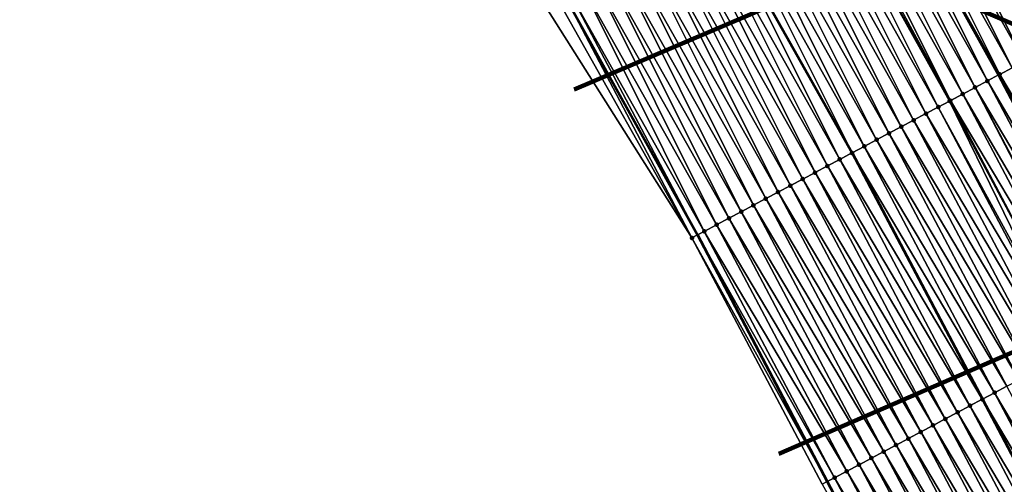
# Model space of a CAD drawing. Header units: feet. Extents: x 2017424 to 2024169, y 808042 to 818730.
# Tile 294 of 329: x 2023292 to 2023363, y 813461 to 813495. Entities that reach past the tile are written whole.
import ezdxf

# ---------------------------------------------------------------- set-up
doc = ezdxf.new("R2010")
doc.units = ezdxf.units.FT
doc.header["$MEASUREMENT"] = 0
for name, color, linetype, lineweight in [('EP_Travel Lane', 172, 'Continuous', 53), ('NB-Road Shots', 141, 'Continuous', 100), ('NB-Road X-Section', 40, 'Continuous', 13), ('Notes', 3, 'Continuous', 100), ('STRIPING', 60, 'Continuous', 53)]:
    doc.layers.add(name, color=color, linetype=linetype, lineweight=lineweight)
doc.layers.add('I-77-MM15-17_NB-Surface-BORDER', color=7, linetype='Continuous')
doc.layers.add('I-77-MM15-17_NB-Surface-TIN', color=7, linetype='Continuous')

msp = doc.modelspace()

# ---------------------------------------------------------------- linework, layer by layer
at = {"layer": 'EP_Travel Lane'}
for points in [[(2023259.20021941, 813615.5459817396, 319.3533704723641), (2023269.875283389, 813598.6478898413, 320.0657485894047), (2023280.550324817, 813581.7498336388, 320.7793474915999), (2023291.226341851, 813564.8502331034, 321.4402041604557), (2023301.22960401, 813547.9952725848, 322.0660131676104), (2023311.358064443, 813530.7617289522, 322.7137156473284), (2023321.250270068, 813513.6382498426, 323.3406533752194), (2023331.001068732, 813496.1861197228, 323.9444216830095), (2023340.502576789, 813479.0946002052, 324.4650439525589), (2023349.812466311, 813461.4026989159, 325.0343733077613), (2023359.122251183, 813443.7109964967, 325.6116527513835)], [(2023290.732528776, 813611.7464720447, 321.6536913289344), (2023301.31671046, 813594.7911011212, 322.3541582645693), (2023311.901400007, 813577.8349166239, 323.0269312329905), (2023322.256377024, 813560.4110859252, 323.6479993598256), (2023332.390149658, 813543.1801078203, 324.2805187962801), (2023342.477147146, 813525.7442146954, 324.901280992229), (2023352.24966426, 813508.3046921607, 325.5132087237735), (2023362.104341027, 813490.5665090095, 326.0451979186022), (2023371.449695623, 813472.892696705, 326.5938106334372), (2023380.795184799, 813455.2186298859, 327.1322374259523)]]:
    msp.add_polyline3d(points, dxfattribs=at)
at = {"layer": 'I-77-MM15-17_NB-Surface-BORDER', "color": 3, "linetype": 'Continuous', "lineweight": -3}
msp.add_polyline3d([(2023349.446842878, 813461.2084334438, 325.0046189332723), (2023340.102377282, 813478.8820201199, 324.4342454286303), (2023329.642542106, 813495.4112024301, 323.8406307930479), (2023319.771523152, 813512.7948319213, 323.2298795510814), (2023309.851672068, 813529.8722810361, 322.6015045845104), (2023300.584354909, 813547.6141696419, 322.0147775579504), (2023290.596474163, 813564.4545886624, 321.390278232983), (2023280.003355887, 813581.4062380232, 320.735426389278), (2023269.411210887, 813598.3563298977, 320.0275459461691), (2023258.818990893, 813615.306541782, 319.3237533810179)], dxfattribs=at)
at = {"layer": 'I-77-MM15-17_NB-Surface-TIN', "color": 128, "linetype": 'Continuous', "lineweight": -3}
for points in [[(2023367.475672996, 813493.4189824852, 326.4367011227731), (2023357.967339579, 813511.5658310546, 325.9417088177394), (2023357.439456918, 813511.2647566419, 325.9024222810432)], [(2023365.714747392, 813492.4838326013, 326.3083114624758), (2023356.570840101, 813510.7692683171, 325.8354514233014), (2023355.702213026, 813510.2737980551, 325.7691890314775)], [(2023366.597913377, 813492.9528969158, 326.3743871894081), (2023357.439456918, 813511.2647566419, 325.9024222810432), (2023356.570840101, 813510.7692683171, 325.8354514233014)], [(2023365.714747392, 813492.4838326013, 326.3083114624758), (2023366.597913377, 813492.9528969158, 326.3743871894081), (2023356.570840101, 813510.7692683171, 325.8354514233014)], [(2023366.597913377, 813492.9528969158, 326.3743871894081), (2023367.475672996, 813493.4189824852, 326.4367011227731), (2023357.439456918, 813511.2647566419, 325.9024222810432)], [(2023364.83156728, 813492.014795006, 326.2433051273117), (2023355.702213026, 813510.2737980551, 325.7691890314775), (2023354.833515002, 813509.7784527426, 325.7078274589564)], [(2023364.83156728, 813492.014795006, 326.2433051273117), (2023365.714747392, 813492.4838326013, 326.3083114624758), (2023355.702213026, 813510.2737980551, 325.7691890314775)], [(2023363.065217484, 813491.076700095, 326.112503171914), (2023353.964881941, 813509.2829930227, 325.6419785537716), (2023353.096238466, 813508.7875516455, 325.5768490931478)], [(2023363.948429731, 813491.5456769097, 326.1750768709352), (2023354.833515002, 813509.7784527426, 325.7078274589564), (2023353.964881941, 813509.2829930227, 325.6419785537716)], [(2023363.065217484, 813491.076700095, 326.112503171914), (2023363.948429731, 813491.5456769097, 326.1750768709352), (2023353.964881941, 813509.2829930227, 325.6419785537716)], [(2023363.948429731, 813491.5456769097, 326.1750768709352), (2023364.83156728, 813492.014795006, 326.2433051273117), (2023354.833515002, 813509.7784527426, 325.7078274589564)], [(2023362.181985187, 813490.6077611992, 326.051447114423), (2023353.096238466, 813508.7875516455, 325.5768490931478), (2023352.24966426, 813508.3046921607, 325.5132087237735)], [(2023362.181985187, 813490.6077611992, 326.051447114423), (2023363.065217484, 813491.076700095, 326.112503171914), (2023353.096238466, 813508.7875516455, 325.5768490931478)], [(2023360.415725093, 813489.66949663, 325.9138548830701), (2023351.35897177, 813507.7966332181, 325.4451909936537), (2023350.49032565, 813507.3011964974, 325.3802441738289)], [(2023361.298885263, 813490.1385719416, 325.9803707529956), (2023352.227597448, 813508.2921059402, 325.5115498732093), (2023351.35897177, 813507.7966332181, 325.4451909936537)], [(2023360.415725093, 813489.66949663, 325.9138548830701), (2023361.298885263, 813490.1385719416, 325.9803707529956), (2023351.35897177, 813507.7966332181, 325.4451909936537)], [(2023352.227597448, 813508.2921059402, 325.5115498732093), (2023362.104341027, 813490.5665090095, 326.0451979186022), (2023352.24966426, 813508.3046921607, 325.5132087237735)], [(2023361.298885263, 813490.1385719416, 325.9803707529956), (2023362.104341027, 813490.5665090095, 326.0451979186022), (2023352.227597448, 813508.2921059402, 325.5115498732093)], [(2023362.181985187, 813490.6077611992, 326.051447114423), (2023352.24966426, 813508.3046921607, 325.5132087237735), (2023362.104341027, 813490.5665090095, 326.0451979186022)], [(2023359.532563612, 813489.2004237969, 325.8474382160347), (2023350.49032565, 813507.3011964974, 325.3802441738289), (2023349.62168473, 813506.8057506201, 325.3149382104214)], [(2023359.532563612, 813489.2004237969, 325.8474382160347), (2023360.415725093, 813489.66949663, 325.9138548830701), (2023350.49032565, 813507.3011964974, 325.3802441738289)], [(2023358.649405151, 813488.7313452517, 325.7807929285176), (2023349.046592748, 813506.4776434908, 325.268959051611), (2023348.753075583, 813506.3102487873, 325.2474375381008)], [(2023358.649405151, 813488.7313452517, 325.7807929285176), (2023349.62168473, 813506.8057506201, 325.3149382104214), (2023349.046592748, 813506.4776434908, 325.268959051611)], [(2023358.649405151, 813488.7313452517, 325.7807929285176), (2023359.532563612, 813489.2004237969, 325.8474382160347), (2023349.62168473, 813506.8057506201, 325.3149382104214)], [(2023356.8830176, 813487.7933217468, 325.6528488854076), (2023347.884412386, 813505.8148421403, 325.1836702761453), (2023347.015750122, 813505.3194338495, 325.119838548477)], [(2023357.766215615, 813488.2623254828, 325.7165000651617), (2023348.753075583, 813506.3102487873, 325.2474375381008), (2023347.884412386, 813505.8148421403, 325.1836702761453)], [(2023356.8830176, 813487.7933217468, 325.6528488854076), (2023357.766215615, 813488.2623254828, 325.7165000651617), (2023347.884412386, 813505.8148421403, 325.1836702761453)], [(2023357.766215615, 813488.2623254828, 325.7165000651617), (2023358.58288857, 813488.6960202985, 325.7759140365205), (2023348.753075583, 813506.3102487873, 325.2474375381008)], [(2023358.58288857, 813488.6960202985, 325.7759140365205), (2023358.649405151, 813488.7313452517, 325.7807929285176), (2023348.753075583, 813506.3102487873, 325.2474375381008)], [(2023355.999802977, 813487.3243494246, 325.5904549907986), (2023347.015750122, 813505.3194338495, 325.119838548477), (2023346.147062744, 813504.8240697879, 325.0577415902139)], [(2023355.999802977, 813487.3243494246, 325.5904549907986), (2023356.8830176, 813487.7933217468, 325.6528488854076), (2023347.015750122, 813505.3194338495, 325.119838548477)], [(2023354.23346602, 813486.3862302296, 325.4586811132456), (2023345.278431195, 813504.3286074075, 324.9917883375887), (2023344.409782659, 813503.8331749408, 324.927008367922)], [(2023355.116626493, 813486.8553049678, 325.5251740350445), (2023346.147062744, 813504.8240697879, 325.0577415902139), (2023345.278431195, 813504.3286074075, 324.9917883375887)], [(2023354.23346602, 813486.3862302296, 325.4586811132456), (2023355.116626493, 813486.8553049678, 325.5251740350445), (2023345.278431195, 813504.3286074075, 324.9917883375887)], [(2023355.116626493, 813486.8553049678, 325.5251740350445), (2023355.999802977, 813487.3243494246, 325.5904549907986), (2023346.147062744, 813504.8240697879, 325.0577415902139)], [(2023353.350280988, 813485.9172019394, 325.394047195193), (2023344.409782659, 813503.8331749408, 324.927008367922), (2023343.541113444, 813503.3377788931, 324.8636568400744)], [(2023353.350280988, 813485.9172019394, 325.394047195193), (2023354.23346602, 813486.3862302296, 325.4586811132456), (2023344.409782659, 813503.8331749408, 324.927008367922)], [(2023342.672382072, 813502.8424923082, 324.8045987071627), (2023341.812428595, 813502.3519878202, 324.7395407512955), (2023351.592438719, 813484.9839855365, 325.2751428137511)], [(2023352.467097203, 813485.4481712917, 325.3293189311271), (2023343.541113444, 813503.3377788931, 324.8636568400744), (2023342.672382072, 813502.8424923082, 324.8045987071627)], [(2023352.467097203, 813485.4481712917, 325.3293189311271), (2023342.672382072, 813502.8424923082, 324.8045987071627), (2023351.592438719, 813484.9839855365, 325.2751428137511)], [(2023352.467097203, 813485.4481712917, 325.3293189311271), (2023353.350280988, 813485.9172019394, 325.394047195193), (2023343.541113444, 813503.3377788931, 324.8636568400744)], [(2023350.700692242, 813484.5101807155, 325.2026927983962), (2023341.803747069, 813502.347036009, 324.7388839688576), (2023340.935037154, 813501.851711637, 324.6783437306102)], [(2023351.583781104, 813484.979390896, 325.2746065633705), (2023341.812428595, 813502.3519878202, 324.7395407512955), (2023341.803747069, 813502.347036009, 324.7388839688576)], [(2023350.700692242, 813484.5101807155, 325.2026927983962), (2023351.583781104, 813484.979390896, 325.2746065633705), (2023341.803747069, 813502.347036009, 324.7388839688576)], [(2023351.583781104, 813484.979390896, 325.2746065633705), (2023351.592438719, 813484.9839855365, 325.2751428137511), (2023341.812428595, 813502.3519878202, 324.7395407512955)], [(2023349.817485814, 813484.0411928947, 325.139678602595), (2023340.935037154, 813501.851711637, 324.6783437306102), (2023340.066355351, 813501.3563377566, 324.6158616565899)], [(2023349.817485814, 813484.0411928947, 325.139678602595), (2023350.700692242, 813484.5101807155, 325.2026927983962), (2023340.935037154, 813501.851711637, 324.6783437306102)], [(2023348.051054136, 813483.103252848, 325.0150748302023), (2023339.197648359, 813500.8610082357, 324.5551194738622), (2023338.329052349, 813500.3654832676, 324.4867113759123)], [(2023348.934264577, 813483.5722330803, 325.0777853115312), (2023340.066355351, 813501.3563377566, 324.6158616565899), (2023339.197648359, 813500.8610082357, 324.5551194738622)], [(2023348.051054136, 813483.103252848, 325.0150748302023), (2023348.934264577, 813483.5722330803, 325.0777853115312), (2023339.197648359, 813500.8610082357, 324.5551194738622)], [(2023348.934264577, 813483.5722330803, 325.0777853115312), (2023349.817485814, 813484.0411928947, 325.139678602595), (2023340.066355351, 813501.3563377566, 324.6158616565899)], [(2023347.16786607, 813482.6342302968, 324.950670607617), (2023338.329052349, 813500.3654832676, 324.4867113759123), (2023337.460378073, 813499.8700961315, 324.4237093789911)], [(2023347.16786607, 813482.6342302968, 324.950670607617), (2023348.051054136, 813483.103252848, 325.0150748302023), (2023338.329052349, 813500.3654832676, 324.4867113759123)], [(2023345.40146972, 813481.6962234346, 324.8233926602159), (2023336.591722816, 813499.3746755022, 324.359393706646), (2023335.723041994, 813498.8792998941, 324.2968438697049)], [(2023346.284661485, 813482.1652389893, 324.887516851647), (2023337.460378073, 813499.8700961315, 324.4237093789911), (2023336.591722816, 813499.3746755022, 324.359393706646)], [(2023345.40146972, 813481.6962234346, 324.8233926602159), (2023346.284661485, 813482.1652389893, 324.887516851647), (2023336.591722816, 813499.3746755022, 324.359393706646)], [(2023346.284661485, 813482.1652389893, 324.887516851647), (2023347.16786607, 813482.6342302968, 324.950670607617), (2023337.460378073, 813499.8700961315, 324.4237093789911)], [(2023344.518297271, 813481.2271713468, 324.7578062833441), (2023335.723041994, 813498.8792998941, 324.2968438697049), (2023334.854417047, 813498.383825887, 324.2304345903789)], [(2023344.518297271, 813481.2271713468, 324.7578062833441), (2023345.40146972, 813481.6962234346, 324.8233926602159), (2023335.723041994, 813498.8792998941, 324.2968438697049)], [(2023342.75194562, 813480.2890799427, 324.6271446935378), (2023333.985788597, 813497.8883580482, 324.1642672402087), (2023333.117147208, 813497.3929129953, 324.0989936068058)], [(2023343.635132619, 813480.7581045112, 324.6916296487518), (2023334.854417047, 813498.383825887, 324.2304345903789), (2023333.985788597, 813497.8883580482, 324.1642672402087)], [(2023342.75194562, 813480.2890799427, 324.6271446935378), (2023343.635132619, 813480.7581045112, 324.6916296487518), (2023333.985788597, 813497.8883580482, 324.1642672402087)], [(2023343.635132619, 813480.7581045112, 324.6916296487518), (2023344.518297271, 813481.2271713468, 324.7578062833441), (2023334.854417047, 813498.383825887, 324.2304345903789)], [(2023341.868753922, 813479.8200642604, 324.5630153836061), (2023333.117147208, 813497.3929129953, 324.0989936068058), (2023332.248467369, 813496.8975356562, 324.0363758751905)], [(2023341.868753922, 813479.8200642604, 324.5630153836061), (2023342.75194562, 813480.2890799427, 324.6271446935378), (2023333.117147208, 813497.3929129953, 324.0989936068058)], [(2023340.985518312, 813479.3511316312, 324.5022101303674), (2023332.248467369, 813496.8975356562, 324.0363758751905), (2023331.379766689, 813496.4021950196, 323.9751977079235)], [(2023340.985518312, 813479.3511316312, 324.5022101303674), (2023341.868753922, 813479.8200642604, 324.5630153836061), (2023332.248467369, 813496.8975356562, 324.0363758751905)], [(2023340.102377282, 813478.8820201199, 324.4342454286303), (2023330.511202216, 813495.9066145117, 323.9046112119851), (2023329.642542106, 813495.4112024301, 323.8406307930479)], [(2023340.102377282, 813478.8820201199, 324.4342454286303), (2023331.001068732, 813496.1861197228, 323.9444216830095), (2023330.511202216, 813495.9066145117, 323.9046112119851)], [(2023331.379766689, 813496.4021950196, 323.9751977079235), (2023331.001068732, 813496.1861197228, 323.9444216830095), (2023340.502576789, 813479.0946002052, 324.4650439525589)], [(2023340.102377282, 813478.8820201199, 324.4342454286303), (2023340.502576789, 813479.0946002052, 324.4650439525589), (2023331.001068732, 813496.1861197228, 323.9444216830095)], [(2023340.985518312, 813479.3511316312, 324.5022101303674), (2023331.379766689, 813496.4021950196, 323.9751977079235), (2023340.502576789, 813479.0946002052, 324.4650439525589)], [(2023372.409800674, 813473.402891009, 326.673974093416), (2023363.065217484, 813491.076700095, 326.112503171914), (2023362.181985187, 813490.6077611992, 326.051447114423)], [(2023370.643732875, 813472.4642627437, 326.5218256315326), (2023361.298885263, 813490.1385719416, 325.9803707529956), (2023360.415725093, 813489.66949663, 325.9138548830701)], [(2023361.298885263, 813490.1385719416, 325.9803707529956), (2023371.449695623, 813472.892696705, 326.5938106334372), (2023362.104341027, 813490.5665090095, 326.0451979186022)], [(2023370.643732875, 813472.4642627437, 326.5218256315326), (2023371.449695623, 813472.892696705, 326.5938106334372), (2023361.298885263, 813490.1385719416, 325.9803707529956)], [(2023371.526729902, 813472.9336466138, 326.6006909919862), (2023362.181985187, 813490.6077611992, 326.051447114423), (2023362.104341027, 813490.5665090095, 326.0451979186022)], [(2023371.526729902, 813472.9336466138, 326.6006909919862), (2023362.104341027, 813490.5665090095, 326.0451979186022), (2023371.449695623, 813472.892696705, 326.5938106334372)], [(2023371.526729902, 813472.9336466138, 326.6006909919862), (2023372.409800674, 813473.402891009, 326.673974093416), (2023362.181985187, 813490.6077611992, 326.051447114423)], [(2023369.646863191, 813471.934564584, 326.4396140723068), (2023360.415725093, 813489.66949663, 325.9138548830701), (2023359.532563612, 813489.2004237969, 325.8474382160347)], [(2023369.646863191, 813471.934564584, 326.4396140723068), (2023369.760667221, 813471.995008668, 326.4481550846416), (2023360.415725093, 813489.66949663, 325.9138548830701)], [(2023369.760667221, 813471.995008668, 326.4481550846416), (2023370.643732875, 813472.4642627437, 326.5218256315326), (2023360.415725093, 813489.66949663, 325.9138548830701)], [(2023367.348176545, 813470.7143431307, 326.2879557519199), (2023358.58288857, 813488.6960202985, 325.7759140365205), (2023357.766215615, 813488.2623254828, 325.7165000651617)], [(2023367.994116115, 813471.057294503, 326.3325919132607), (2023358.649405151, 813488.7313452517, 325.7807929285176), (2023358.58288857, 813488.6960202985, 325.7759140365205)], [(2023367.348176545, 813470.7143431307, 326.2879557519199), (2023367.994116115, 813471.057294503, 326.3325919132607), (2023358.58288857, 813488.6960202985, 325.7759140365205)], [(2023368.877392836, 813471.5261493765, 326.3902850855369), (2023359.532563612, 813489.2004237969, 325.8474382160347), (2023358.649405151, 813488.7313452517, 325.7807929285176)], [(2023367.994116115, 813471.057294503, 326.3325919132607), (2023368.877392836, 813471.5261493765, 326.3902850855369), (2023358.649405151, 813488.7313452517, 325.7807929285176)], [(2023368.877392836, 813471.5261493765, 326.3902850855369), (2023369.646863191, 813471.934564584, 326.4396140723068), (2023359.532563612, 813489.2004237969, 325.8474382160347)], [(2023367.110883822, 813470.5883556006, 326.2715356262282), (2023357.766215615, 813488.2623254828, 325.7165000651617), (2023356.8830176, 813487.7933217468, 325.6528488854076)], [(2023367.110883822, 813470.5883556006, 326.2715356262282), (2023367.348176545, 813470.7143431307, 326.2879557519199), (2023357.766215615, 813488.2623254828, 325.7165000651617)], [(2023365.344421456, 813469.6504735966, 326.1492549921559), (2023355.999802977, 813487.3243494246, 325.5904549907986), (2023355.116626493, 813486.8553049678, 325.5251740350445)], [(2023366.227652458, 813470.119414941, 326.2104090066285), (2023356.8830176, 813487.7933217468, 325.6528488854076), (2023355.999802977, 813487.3243494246, 325.5904549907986)], [(2023365.344421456, 813469.6504735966, 326.1492549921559), (2023366.227652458, 813470.119414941, 326.2104090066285), (2023355.999802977, 813487.3243494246, 325.5904549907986)], [(2023366.227652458, 813470.119414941, 326.2104090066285), (2023367.110883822, 813470.5883556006, 326.2715356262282), (2023356.8830176, 813487.7933217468, 325.6528488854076)], [(2023364.461188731, 813469.1815355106, 326.0882313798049), (2023355.116626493, 813486.8553049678, 325.5251740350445), (2023354.23346602, 813486.3862302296, 325.4586811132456)], [(2023364.461188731, 813469.1815355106, 326.0882313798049), (2023365.344421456, 813469.6504735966, 326.1492549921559), (2023355.116626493, 813486.8553049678, 325.5251740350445)], [(2023362.694715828, 813468.2436734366, 325.9667484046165), (2023353.350280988, 813485.9172019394, 325.394047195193), (2023352.467097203, 813485.4481712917, 325.3293189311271)], [(2023363.577951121, 813468.7126066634, 326.0275775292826), (2023354.23346602, 813486.3862302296, 325.4586811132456), (2023353.350280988, 813485.9172019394, 325.394047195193)], [(2023362.694715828, 813468.2436734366, 325.9667484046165), (2023363.577951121, 813468.7126066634, 326.0275775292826), (2023353.350280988, 813485.9172019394, 325.394047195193)], [(2023363.577951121, 813468.7126066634, 326.0275775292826), (2023364.461188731, 813469.1815355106, 326.0882313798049), (2023354.23346602, 813486.3862302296, 325.4586811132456)], [(2023361.811483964, 813467.7747337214, 325.9056595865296), (2023352.467097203, 813485.4481712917, 325.3293189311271), (2023351.592438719, 813484.9839855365, 325.2751428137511)], [(2023361.811483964, 813467.7747337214, 325.9056595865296), (2023362.694715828, 813468.2436734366, 325.9667484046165), (2023352.467097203, 813485.4481712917, 325.3293189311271)], [(2023360.044933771, 813466.8370178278, 325.7900272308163), (2023350.700692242, 813484.5101807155, 325.2026927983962), (2023349.817485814, 813484.0411928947, 325.139678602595)], [(2023360.928261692, 813467.3057758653, 325.8438447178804), (2023351.583781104, 813484.979390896, 325.2746065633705), (2023350.700692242, 813484.5101807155, 325.2026927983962)], [(2023360.044933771, 813466.8370178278, 325.7900272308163), (2023360.928261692, 813467.3057758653, 325.8438447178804), (2023350.700692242, 813484.5101807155, 325.2026927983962)], [(2023351.583781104, 813484.979390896, 325.2746065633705), (2023360.936893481, 813467.3103590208, 325.8444488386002), (2023351.592438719, 813484.9839855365, 325.2751428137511)], [(2023360.928261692, 813467.3057758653, 325.8438447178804), (2023360.936893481, 813467.3103590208, 325.8444488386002), (2023351.583781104, 813484.979390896, 325.2746065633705)], [(2023361.811483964, 813467.7747337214, 325.9056595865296), (2023351.592438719, 813484.9839855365, 325.2751428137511), (2023360.936893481, 813467.3103590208, 325.8444488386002)], [(2023359.161697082, 813466.3680872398, 325.7293037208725), (2023349.817485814, 813484.0411928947, 325.139678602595), (2023348.934264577, 813483.5722330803, 325.0777853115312)], [(2023359.161697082, 813466.3680872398, 325.7293037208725), (2023360.044933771, 813466.8370178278, 325.7900272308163), (2023349.817485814, 813484.0411928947, 325.139678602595)], [(2023357.395238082, 813465.4301988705, 325.6067683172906), (2023348.051054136, 813483.103252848, 325.0150748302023), (2023347.16786607, 813482.6342302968, 324.950670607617)], [(2023358.278460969, 813465.8991555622, 325.6685365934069), (2023348.934264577, 813483.5722330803, 325.0777853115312), (2023348.051054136, 813483.103252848, 325.0150748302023)], [(2023357.395238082, 813465.4301988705, 325.6067683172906), (2023358.278460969, 813465.8991555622, 325.6685365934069), (2023348.051054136, 813483.103252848, 325.0150748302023)], [(2023358.278460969, 813465.8991555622, 325.6685365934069), (2023359.161697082, 813466.3680872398, 325.7293037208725), (2023348.934264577, 813483.5722330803, 325.0777853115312)], [(2023356.512025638, 813464.9612224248, 325.5442094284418), (2023347.16786607, 813482.6342302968, 324.950670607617), (2023346.284661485, 813482.1652389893, 324.887516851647)], [(2023356.512025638, 813464.9612224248, 325.5442094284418), (2023357.395238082, 813465.4301988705, 325.6067683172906), (2023347.16786607, 813482.6342302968, 324.950670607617)], [(2023354.745746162, 813464.0229945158, 325.4080845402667), (2023345.40146972, 813481.6962234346, 324.8233926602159), (2023344.518297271, 813481.2271713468, 324.7578062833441)], [(2023355.628835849, 813464.4922031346, 325.4799357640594), (2023346.284661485, 813482.1652389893, 324.887516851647), (2023345.40146972, 813481.6962234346, 324.8233926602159)], [(2023354.745746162, 813464.0229945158, 325.4080845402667), (2023355.628835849, 813464.4922031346, 325.4799357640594), (2023345.40146972, 813481.6962234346, 324.8233926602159)], [(2023355.628835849, 813464.4922031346, 325.4799357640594), (2023356.512025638, 813464.9612224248, 325.5442094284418), (2023346.284661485, 813482.1652389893, 324.887516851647)], [(2023353.862638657, 813463.5538195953, 325.3375820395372), (2023344.518297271, 813481.2271713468, 324.7578062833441), (2023343.635132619, 813480.7581045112, 324.6916296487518)], [(2023353.862638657, 813463.5538195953, 325.3375820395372), (2023354.745746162, 813464.0229945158, 325.4080845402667), (2023344.518297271, 813481.2271713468, 324.7578062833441)], [(2023352.096356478, 813462.6155967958, 325.2016616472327), (2023342.75194562, 813480.2890799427, 324.6271446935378), (2023341.868753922, 813479.8200642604, 324.5630153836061)], [(2023352.979486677, 813463.0847287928, 325.270446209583), (2023343.635132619, 813480.7581045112, 324.6916296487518), (2023342.75194562, 813480.2890799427, 324.6271446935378)], [(2023352.096356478, 813462.6155967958, 325.2016616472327), (2023352.979486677, 813463.0847287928, 325.270446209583), (2023342.75194562, 813480.2890799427, 324.6271446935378)], [(2023352.979486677, 813463.0847287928, 325.270446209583), (2023353.862638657, 813463.5538195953, 325.3375820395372), (2023343.635132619, 813480.7581045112, 324.6916296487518)], [(2023351.21318922, 813462.1465348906, 325.1356823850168), (2023341.868753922, 813479.8200642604, 324.5630153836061), (2023340.985518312, 813479.3511316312, 324.5022101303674)], [(2023351.21318922, 813462.1465348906, 325.1356823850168), (2023352.096356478, 813462.6155967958, 325.2016616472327), (2023341.868753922, 813479.8200642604, 324.5630153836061)], [(2023340.102377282, 813478.8820201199, 324.4342454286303), (2023349.812466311, 813461.4026989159, 325.0343733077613), (2023340.502576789, 813479.0946002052, 324.4650439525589)], [(2023349.446842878, 813461.2084334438, 325.0046189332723), (2023349.812466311, 813461.4026989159, 325.0343733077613), (2023340.102377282, 813478.8820201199, 324.4342454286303)], [(2023350.329932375, 813461.6776424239, 325.0764846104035), (2023340.985518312, 813479.3511316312, 324.5022101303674), (2023340.502576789, 813479.0946002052, 324.4650439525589)], [(2023350.329932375, 813461.6776424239, 325.0764846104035), (2023340.502576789, 813479.0946002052, 324.4650439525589), (2023349.812466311, 813461.4026989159, 325.0343733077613)], [(2023350.329932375, 813461.6776424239, 325.0764846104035), (2023351.21318922, 813462.1465348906, 325.1356823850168), (2023340.985518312, 813479.3511316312, 324.5022101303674)], [(2023372.03926461, 813450.5699294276, 326.5308243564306), (2023362.694715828, 813468.2436734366, 325.9667484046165), (2023361.811483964, 813467.7747337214, 325.9056595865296)], [(2023371.156102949, 813450.1008569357, 326.4644213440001), (2023361.811483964, 813467.7747337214, 325.9056595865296), (2023360.936893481, 813467.3103590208, 325.8444488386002)], [(2023371.156102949, 813450.1008569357, 326.4644213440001), (2023372.03926461, 813450.5699294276, 326.5308243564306), (2023361.811483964, 813467.7747337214, 325.9056595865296)], [(2023369.389597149, 813449.1630570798, 326.3454284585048), (2023360.044933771, 813466.8370178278, 325.7900272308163), (2023359.161697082, 813466.3680872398, 325.7293037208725)], [(2023370.272803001, 813449.6320459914, 326.4084863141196), (2023360.928261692, 813467.3057758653, 325.8438447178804), (2023360.044933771, 813466.8370178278, 325.7900272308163)], [(2023369.389597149, 813449.1630570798, 326.3454284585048), (2023370.272803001, 813449.6320459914, 326.4084863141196), (2023360.044933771, 813466.8370178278, 325.7900272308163)], [(2023360.928261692, 813467.3057758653, 325.8438447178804), (2023370.28141064, 813449.6366144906, 326.4090313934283), (2023360.936893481, 813467.3103590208, 325.8444488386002)], [(2023370.272803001, 813449.6320459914, 326.4084863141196), (2023370.28141064, 813449.6366144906, 326.4090313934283), (2023360.928261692, 813467.3057758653, 325.8438447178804)], [(2023371.156102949, 813450.1008569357, 326.4644213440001), (2023360.936893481, 813467.3103590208, 325.8444488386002), (2023370.28141064, 813449.6366144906, 326.4090313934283)], [(2023368.506307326, 813448.694226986, 326.2887270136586), (2023359.161697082, 813466.3680872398, 325.7293037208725), (2023358.278460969, 813465.8991555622, 325.6685365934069)], [(2023368.506307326, 813448.694226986, 326.2887270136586), (2023369.389597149, 813449.1630570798, 326.3454284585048), (2023359.161697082, 813466.3680872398, 325.7293037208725)], [(2023366.739934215, 813447.7561761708, 326.1596899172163), (2023357.395238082, 813465.4301988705, 325.6067683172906), (2023356.512025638, 813464.9612224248, 325.5442094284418)], [(2023367.62311369, 813448.2252149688, 326.2247443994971), (2023358.278460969, 813465.8991555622, 325.6685365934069), (2023357.395238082, 813465.4301988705, 325.6067683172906)], [(2023366.739934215, 813447.7561761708, 326.1596899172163), (2023367.62311369, 813448.2252149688, 326.2247443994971), (2023357.395238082, 813465.4301988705, 325.6067683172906)], [(2023367.62311369, 813448.2252149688, 326.2247443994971), (2023368.506307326, 813448.694226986, 326.2887270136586), (2023358.278460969, 813465.8991555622, 325.6685365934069)], [(2023365.856683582, 813447.2872719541, 326.1000218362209), (2023356.512025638, 813464.9612224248, 325.5442094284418), (2023355.628835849, 813464.4922031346, 325.4799357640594)], [(2023365.856683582, 813447.2872719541, 326.1000218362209), (2023366.739934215, 813447.7561761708, 326.1596899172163), (2023356.512025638, 813464.9612224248, 325.5442094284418)], [(2023364.090174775, 813446.349477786, 325.9812565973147), (2023354.745746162, 813464.0229945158, 325.4080845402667), (2023353.862638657, 813463.5538195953, 325.3375820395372)], [(2023364.97343624, 813446.8183615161, 326.0401047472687), (2023355.628835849, 813464.4922031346, 325.4799357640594), (2023354.745746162, 813464.0229945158, 325.4080845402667)], [(2023364.090174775, 813446.349477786, 325.9812565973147), (2023364.97343624, 813446.8183615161, 326.0401047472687), (2023354.745746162, 813464.0229945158, 325.4080845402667)], [(2023364.97343624, 813446.8183615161, 326.0401047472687), (2023365.856683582, 813447.2872719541, 326.1000218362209), (2023355.628835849, 813464.4922031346, 325.4799357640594)], [(2023363.206937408, 813445.8805484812, 325.9205844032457), (2023353.862638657, 813463.5538195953, 325.3375820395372), (2023352.979486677, 813463.0847287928, 325.270446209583)], [(2023363.206937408, 813445.8805484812, 325.9205844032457), (2023364.090174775, 813446.349477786, 325.9812565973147), (2023353.862638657, 813463.5538195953, 325.3375820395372)], [(2023361.440620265, 813444.9423918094, 325.7873105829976), (2023352.096356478, 813462.6155967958, 325.2016616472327), (2023351.21318922, 813462.1465348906, 325.1356823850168)], [(2023362.323789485, 813445.4114500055, 325.8531414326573), (2023352.979486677, 813463.0847287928, 325.270446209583), (2023352.096356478, 813462.6155967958, 325.2016616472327)], [(2023361.440620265, 813444.9423918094, 325.7873105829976), (2023362.323789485, 813445.4114500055, 325.8531414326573), (2023352.096356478, 813462.6155967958, 325.2016616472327)], [(2023362.323789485, 813445.4114500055, 325.8531414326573), (2023363.206937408, 813445.8805484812, 325.9205844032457), (2023352.979486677, 813463.0847287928, 325.270446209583)], [(2023360.557458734, 813444.4733190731, 325.7208977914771), (2023351.21318922, 813462.1465348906, 325.1356823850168), (2023350.329932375, 813461.6776424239, 325.0764846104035)], [(2023360.557458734, 813444.4733190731, 325.7208977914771), (2023361.440620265, 813444.9423918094, 325.7873105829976), (2023351.21318922, 813462.1465348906, 325.1356823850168)], [(2023349.446842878, 813461.2084334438, 325.0046189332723), (2023359.122251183, 813443.7109964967, 325.6116527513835), (2023349.812466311, 813461.4026989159, 325.0343733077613)], [(2023359.674246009, 813444.0043431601, 325.6583601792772), (2023350.329932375, 813461.6776424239, 325.0764846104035), (2023349.812466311, 813461.4026989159, 325.0343733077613)], [(2023359.674246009, 813444.0043431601, 325.6583601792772), (2023349.812466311, 813461.4026989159, 325.0343733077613), (2023359.122251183, 813443.7109964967, 325.6116527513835)], [(2023359.674246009, 813444.0043431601, 325.6583601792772), (2023360.557458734, 813444.4733190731, 325.7208977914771), (2023350.329932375, 813461.6776424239, 325.0764846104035)]]:
    msp.add_3dface(points, dxfattribs=at)
at = {"layer": 'NB-Road Shots', "lineweight": 100}
for p in [(2023361.298885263, 813490.1385719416, 325.9803707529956), (2023362.181985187, 813490.6077611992, 326.051447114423), (2023360.415725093, 813489.66949663, 325.9138548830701), (2023358.58288857, 813488.6960202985, 325.7759140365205), (2023358.649405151, 813488.7313452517, 325.7807929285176), (2023359.532563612, 813489.2004237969, 325.8474382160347), (2023357.766215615, 813488.2623254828, 325.7165000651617), (2023355.999802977, 813487.3243494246, 325.5904549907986), (2023356.8830176, 813487.7933217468, 325.6528488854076), (2023355.116626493, 813486.8553049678, 325.5251740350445), (2023353.350280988, 813485.9172019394, 325.394047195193), (2023354.23346602, 813486.3862302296, 325.4586811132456), (2023352.467097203, 813485.4481712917, 325.3293189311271), (2023350.700692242, 813484.5101807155, 325.2026927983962), (2023351.583781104, 813484.979390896, 325.2746065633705), (2023349.817485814, 813484.0411928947, 325.139678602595), (2023348.051054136, 813483.103252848, 325.0150748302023), (2023348.934264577, 813483.5722330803, 325.0777853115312), (2023347.16786607, 813482.6342302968, 324.950670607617), (2023345.40146972, 813481.6962234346, 324.8233926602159), (2023346.284661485, 813482.1652389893, 324.887516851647), (2023344.518297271, 813481.2271713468, 324.7578062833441), (2023342.75194562, 813480.2890799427, 324.6271446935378), (2023343.635132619, 813480.7581045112, 324.6916296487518), (2023341.868753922, 813479.8200642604, 324.5630153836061), (2023340.102377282, 813478.8820201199, 324.4342454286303), (2023340.985518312, 813479.3511316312, 324.5022101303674), (2023361.811483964, 813467.7747337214, 325.9056595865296), (2023360.044933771, 813466.8370178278, 325.7900272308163), (2023360.928261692, 813467.3057758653, 325.8438447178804), (2023359.161697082, 813466.3680872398, 325.7293037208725), (2023357.395238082, 813465.4301988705, 325.6067683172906), (2023358.278460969, 813465.8991555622, 325.6685365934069), (2023356.512025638, 813464.9612224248, 325.5442094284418), (2023354.745746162, 813464.0229945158, 325.4080845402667), (2023355.628835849, 813464.4922031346, 325.4799357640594), (2023353.862638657, 813463.5538195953, 325.3375820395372), (2023352.096356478, 813462.6155967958, 325.2016616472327), (2023352.979486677, 813463.0847287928, 325.270446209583), (2023351.21318922, 813462.1465348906, 325.1356823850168), (2023350.329932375, 813461.6776424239, 325.0764846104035)]:
    msp.add_point(p, dxfattribs=at)
at = {"layer": 'NB-Road X-Section', "extrusion": (0.467226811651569, -0.8836860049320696, 0.02825156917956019), "elevation": 226508.0073480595, "flags": 128}
msp.add_lwpolyline([(2168973.214568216, -6075.19488408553), (2168972.220739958, -6075.257222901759), (2168971.220739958, -6075.323325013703), (2168970.220739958, -6075.38835730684), (2168969.220739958, -6075.456612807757), (2168968.220739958, -6075.519211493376), (2168967.220739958, -6075.580291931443), (2168966.220739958, -6075.6513966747), (2168965.220739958, -6075.717939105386), (2168964.220739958, -6075.784382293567), (2168963.220739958, -6075.851054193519), (2168963.145425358, -6075.855935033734), (2168962.220739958, -6075.915372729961), (2168961.220739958, -6075.979049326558), (2168960.220739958, -6076.041468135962), (2168959.220739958, -6076.106775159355), (2168958.220739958, -6076.173294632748), (2168957.220739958, -6076.237954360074), (2168956.220739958, -6076.302708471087), (2168955.220739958, -6076.357442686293), (2168954.220739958, -6076.429385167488), (2168953.220739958, -6076.492424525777), (2168952.220739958, -6076.554342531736), (2168951.220739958, -6076.61707805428), (2168950.220739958, -6076.681507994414), (2168949.220739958, -6076.744686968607), (2168948.220739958, -6076.808836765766), (2168947.220739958, -6076.874449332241), (2168946.220739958, -6076.940652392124), (2168945.220739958, -6077.005163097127), (2168944.220739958, -6077.069318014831), (2168943.220739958, -6077.130147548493), (2168942.220739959, -6077.198139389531)], dxfattribs=at)
at = {"layer": 'NB-Road X-Section', "extrusion": (0.4672268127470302, -0.8836860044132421, 0.02825156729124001), "elevation": 226528.0099860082, "flags": 128}
msp.add_lwpolyline([(2168972.681224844, -6075.214936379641), (2168972.220465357, -6075.237336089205), (2168971.220465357, -6075.302899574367), (2168970.220465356, -6075.376607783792), (2168969.220465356, -6075.453846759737), (2168968.220465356, -6075.522419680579), (2168967.220465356, -6075.59573204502), (2168966.220465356, -6075.674628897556), (2168965.220465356, -6075.748328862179), (2168965.091605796, -6075.756873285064), (2168964.220465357, -6075.806221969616), (2168963.220465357, -6075.863938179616), (2168962.489129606, -6075.908592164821), (2168962.220465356, -6075.925018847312), (2168961.220465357, -6075.986169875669), (2168960.220465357, -6076.047348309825), (2168959.220465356, -6076.108396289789), (2168958.220465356, -6076.169074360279), (2168957.220465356, -6076.229927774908), (2168956.220465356, -6076.291040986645), (2168955.220465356, -6076.352880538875), (2168954.220465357, -6076.406719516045), (2168953.220465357, -6076.467467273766), (2168952.220465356, -6076.528258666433), (2168951.220465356, -6076.590051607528), (2168950.220465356, -6076.652635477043), (2168949.220465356, -6076.716934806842), (2168948.220465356, -6076.78881472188), (2168947.220465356, -6076.859345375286), (2168946.220465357, -6076.926508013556), (2168945.220465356, -6076.995320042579), (2168944.220465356, -6077.061325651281), (2168943.220465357, -6077.120547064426), (2168942.220465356, -6077.19244143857)], dxfattribs=at)
at = {"layer": 'Notes'}
for p, q in [((2023331.658781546, 813489.5297304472, 323.9343766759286), (2023367.168575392, 813504.671737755, 323.9343766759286)), ((2023346.331627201, 813463.3956317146, 324.7913320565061), (2023382.185902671, 813478.9742436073, 324.7913320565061))]:
    msp.add_line(p, q, dxfattribs=at)
at = {"layer": 'Notes', "extrusion": (0, 0, -1)}
msp.add_arc((-2023031.673292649, 812726.103943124, -300.7777821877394), 836.5818226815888, 96.82374131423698, 116.4169557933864, dxfattribs=at)
at = {"layer": 'STRIPING'}
msp.add_polyline3d([(2023269.836689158, 813622.2260572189, 320.1693869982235), (2023280.428916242, 813605.2758328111, 320.8727659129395), (2023291.02102575, 813588.3257965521, 321.5825512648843), (2023301.614084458, 813571.3742413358, 322.2406183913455), (2023311.787105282, 813554.2295006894, 322.867764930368), (2023321.915840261, 813536.9954899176, 323.498321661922), (2023331.941441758, 813519.7356019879, 324.1277941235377), (2023341.812428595, 813502.3519878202, 324.7395407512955), (2023351.592438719, 813484.9839855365, 325.2751428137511), (2023360.936893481, 813467.3103590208, 325.8444488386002), (2023370.28141064, 813449.6366144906, 326.4090313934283)], dxfattribs=at)

doc.saveas('drawing.dxf')
